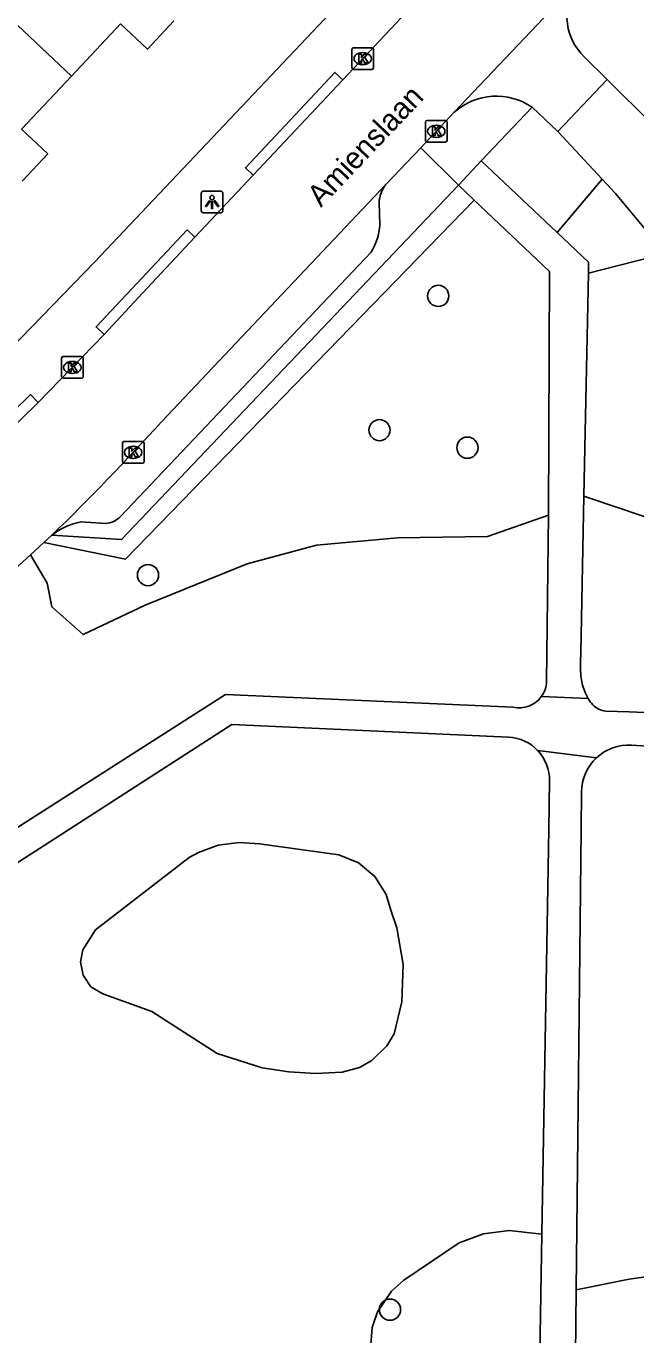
# Model space of a CAD drawing. Extents: x 158474 to 159560, y 388525 to 389605.
# Drawn here: x 159300.5 to 159328.6, y 389226.6 to 389287.1 of the extents above; entities that cross this region are included whole.
import ezdxf

# ---------------------------------------------------------------- set-up
doc = ezdxf.new("R2010")
doc.units = 0
for name, color, linetype in [('IMGEO_Boom', 7, 'Continuous'), ('IMGEO_Fietspad_open', 7, 'Continuous'), ('IMGEO_Groenvoorziening', 7, 'Continuous'), ('IMGEO_Kolk', 7, 'Continuous'), ('IMGEO_Lichtpunt', 7, 'Continuous'), ('IMGEO_Openbare_ruimte_label', 7, 'Continuous'), ('IMGEO_Pand', 7, 'Continuous'), ('IMGEO_Rijbaan_lokaal_open', 7, 'Continuous'), ('IMGEO_Voetpad_halfverhard', 7, 'Continuous'), ('IMGEO_Voetpad_open', 7, 'Continuous')]:
    doc.layers.add(name, color=color, linetype=linetype)

msp = doc.modelspace()

# ---------------------------------------------------------------- linework, layer by layer
at = {"layer": 'IMGEO_Boom'}
for centre in [(159319.514, 389274.633), (159316.802, 389268.432), (159320.862, 389267.622), (159306.117, 389261.733), (159317.287, 389227.796)]:
    msp.add_circle(centre, 0.489, dxfattribs=at)
at = {"layer": 'IMGEO_Fietspad_open'}
for points in [[(159326.285, 389285.648), (159327.313, 389284.625)], [(159325.037, 389282.223), (159327.313, 389284.625)], [(159327.313, 389284.625), (159329.384, 389282.563)], [(159323.854, 389283.35), (159325.037, 389282.223)], [(159325.037, 389282.223), (159327.081, 389280.027)], [(159327.081, 389280.027), (159327.694, 389279.369), (159330.002, 389276.598)]]:
    msp.add_lwpolyline(points, dxfattribs=at)
for centre, radius, start, end in [((159328.075, 389287.566), 2.623, 137.00634, 226.97973), ((159322.203, 389280.935), 2.925, 55.65147, 131.78652)]:
    msp.add_arc(centre, radius, start, end, dxfattribs=at)
at = {"layer": 'IMGEO_Groenvoorziening'}
for points in [[(159327.081, 389280.027), (159325.001, 389277.56)], [(159301.312, 389263.244), (159305.075, 389262.476), (159321.174, 389279.061)], [(159330.002, 389276.598), (159326.452, 389275.687)], [(159337.731, 389266.975), (159336.04, 389263.93), (159336.067, 389263.285), (159332.955, 389263.383), (159331.88, 389263.555), (159330.429, 389263.924), (159329.025, 389264.442), (159326.421, 389265.318), (159326.24, 389265.379)], [(159324.599, 389264.51), (159321.781, 389263.515), (159317.626, 389263.454), (159313.899, 389263.11), (159310.692, 389262.255), (159305.987, 389260.338), (159303.116, 389258.986), (159301.68, 389260.269), (159301.466, 389261.369), (159300.685, 389262.674)], [(159315.084, 389238.772), (159313.847, 389238.71), (159312.611, 389238.778), (159311.389, 389238.975), (159309.301, 389239.632), (159306.294, 389241.572), (159304.029, 389242.386), (159303.481, 389242.718), (159303.115, 389243.244), (159302.994, 389243.874), (159303.104, 389244.414), (159303.697, 389245.344), (159308.023, 389248.683), (159308.449, 389248.919), (159309.362, 389249.25), (159310.325, 389249.384), (159311.258, 389249.322), (159314.931, 389248.807), (159315.84, 389248.439), (159316.591, 389247.808), (159317.111, 389246.976), (159317.319, 389246.254), (159317.598, 389245.437), (159317.893, 389243.737), (159317.827, 389242.013), (159317.475, 389240.538), (159317.143, 389239.982), (159316.448, 389239.308), (159315.883, 389238.993), (159315.084, 389238.772)], [(159313.466, 389213.241), (159313.513, 389215.441), (159313.774, 389217.063), (159314.188, 389218.58), (159314.759, 389220.046), (159315.488, 389221.714), (159315.909, 389222.632), (159316.102, 389223.262), (159316.286, 389224.563), (159316.38, 389225.987), (159316.466, 389226.977), (159316.713, 389227.701), (159317.35, 389228.654), (159317.926, 389229.158), (159320.483, 389230.886), (159321.607, 389231.296), (159322.792, 389231.457), (159324.298, 389231.291)], [(159325.886, 389228.708), (159328.327, 389229.199), (159330.195, 389229.463), (159331.542, 389229.483), (159332.884, 389229.361), (159334.206, 389229.101), (159335.493, 389228.703), (159337.511, 389228.059)]]:
    msp.add_lwpolyline(points, dxfattribs=at)
at = {"layer": 'IMGEO_Kolk'}
for p, q in [((159315.527, 389285.17), (159315.527, 389286.022)), ((159315.602, 389286.096), (159316.454, 389286.096)), ((159316.015, 389285.876), (159316.04, 389285.876)), ((159316.528, 389286.022), (159316.528, 389285.17)), ((159316.454, 389285.096), (159315.602, 389285.096)), ((159316.038, 389285.316), (159316.013, 389285.316)), ((159318.923, 389281.811), (159318.923, 389282.663)), ((159318.998, 389282.737), (159319.85, 389282.737)), ((159319.924, 389282.663), (159319.924, 389281.811)), ((159319.411, 389282.517), (159319.436, 389282.517)), ((159319.85, 389281.737), (159318.998, 389281.737)), ((159319.434, 389281.957), (159319.409, 389281.957)), ((159302.196, 389271.829), (159303.048, 389271.829)), ((159302.121, 389270.903), (159302.121, 389271.755)), ((159302.609, 389271.609), (159302.634, 389271.609)), ((159303.122, 389271.755), (159303.122, 389270.903)), ((159303.048, 389270.829), (159302.196, 389270.829)), ((159302.632, 389271.049), (159302.607, 389271.049)), ((159304.931, 389266.979), (159304.931, 389267.831)), ((159305.006, 389267.905), (159305.858, 389267.905)), ((159305.419, 389267.685), (159305.444, 389267.685)), ((159305.932, 389267.831), (159305.932, 389266.979)), ((159305.442, 389267.125), (159305.417, 389267.125)), ((159305.858, 389266.905), (159305.006, 389266.905))]:
    msp.add_line(p, q, dxfattribs=at)
for points in [[(159315.527, 389285.17), (159315.527, 389286.022)], [(159315.602, 389286.096), (159316.454, 389286.096)], [(159315.848, 389285.796), (159315.971, 389285.796), (159315.971, 389285.645), (159316.101, 389285.796), (159316.265, 389285.796), (159316.119, 389285.645), (159316.272, 389285.396), (159316.12, 389285.396), (159316.035, 389285.56), (159315.971, 389285.493), (159315.971, 389285.396), (159315.848, 389285.396), (159315.848, 389285.796)], [(159316.528, 389286.022), (159316.528, 389285.17)], [(159316.454, 389285.096), (159315.602, 389285.096)], [(159318.923, 389281.811), (159318.923, 389282.663)], [(159318.998, 389282.737), (159319.85, 389282.737)], [(159319.924, 389282.663), (159319.924, 389281.811)], [(159319.244, 389282.437), (159319.367, 389282.437), (159319.367, 389282.286), (159319.497, 389282.437), (159319.661, 389282.437), (159319.515, 389282.286), (159319.668, 389282.037), (159319.516, 389282.037), (159319.431, 389282.201), (159319.367, 389282.134), (159319.367, 389282.037), (159319.244, 389282.037), (159319.244, 389282.437)], [(159319.85, 389281.737), (159318.998, 389281.737)], [(159302.196, 389271.829), (159303.048, 389271.829)], [(159302.121, 389270.903), (159302.121, 389271.755)], [(159302.442, 389271.529), (159302.565, 389271.529), (159302.565, 389271.378), (159302.695, 389271.529), (159302.859, 389271.529), (159302.713, 389271.378), (159302.866, 389271.129), (159302.714, 389271.129), (159302.629, 389271.293), (159302.565, 389271.226), (159302.565, 389271.129), (159302.442, 389271.129), (159302.442, 389271.529)], [(159303.122, 389271.755), (159303.122, 389270.903)], [(159303.048, 389270.829), (159302.196, 389270.829)], [(159304.931, 389266.979), (159304.931, 389267.831)], [(159305.006, 389267.905), (159305.858, 389267.905)], [(159305.252, 389267.605), (159305.375, 389267.605), (159305.375, 389267.454), (159305.505, 389267.605), (159305.669, 389267.605), (159305.523, 389267.454), (159305.676, 389267.205), (159305.524, 389267.205), (159305.439, 389267.369), (159305.375, 389267.302), (159305.375, 389267.205), (159305.252, 389267.205), (159305.252, 389267.605)], [(159305.932, 389267.831), (159305.932, 389266.979)], [(159305.858, 389266.905), (159305.006, 389266.905)]]:
    msp.add_lwpolyline(points, dxfattribs=at)
for centre, start, end in [((159315.604, 389286.02), 91.55205, 178.44795), ((159315.604, 389286.02), 91.55205, 178.44795), ((159316.452, 389286.02), 1.55205, 88.44795), ((159316.452, 389286.02), 1.55205, 88.44795), ((159315.604, 389285.172), 181.55205, 268.44795), ((159315.604, 389285.172), 181.55205, 268.44795), ((159316.452, 389285.172), 271.55205, 358.44795), ((159316.452, 389285.172), 271.55205, 358.44795), ((159319, 389282.661), 91.55205, 178.44795), ((159319, 389282.661), 91.55205, 178.44795), ((159319.848, 389282.661), 1.55205, 88.44795), ((159319.848, 389282.661), 1.55205, 88.44795), ((159319, 389281.813), 181.55205, 268.44795), ((159319, 389281.813), 181.55205, 268.44795), ((159319.848, 389281.813), 271.55205, 358.44795), ((159319.848, 389281.813), 271.55205, 358.44795), ((159302.198, 389271.753), 91.55205, 178.44795), ((159302.198, 389271.753), 91.55205, 178.44795), ((159303.046, 389271.753), 1.55205, 88.44795), ((159303.046, 389271.753), 1.55205, 88.44795), ((159302.198, 389270.905), 181.55205, 268.44795), ((159302.198, 389270.905), 181.55205, 268.44795), ((159303.046, 389270.905), 271.55205, 358.44795), ((159303.046, 389270.905), 271.55205, 358.44795), ((159305.008, 389267.829), 91.55205, 178.44795), ((159305.008, 389267.829), 91.55205, 178.44795), ((159305.856, 389267.829), 1.55205, 88.44795), ((159305.856, 389267.829), 1.55205, 88.44795), ((159305.008, 389266.981), 181.55205, 268.44795), ((159305.008, 389266.981), 181.55205, 268.44795), ((159305.856, 389266.981), 271.55205, 358.44795), ((159305.856, 389266.981), 271.55205, 358.44795)]:
    msp.add_arc(centre, 0.0765, start, end, dxfattribs=at)
for centre, major_axis, ratio, start_param, end_param in [((159316.014, 389285.596), (-0.387, 0.002), 0.722429, 4.712389, 7.853982), ((159316.039, 389285.596), (-0.39, 0.002), 0.717154, 1.570796, 4.712389), ((159319.41, 389282.237), (-0.387, 0.002), 0.722429, 4.712389, 7.853982), ((159319.435, 389282.237), (-0.39, 0.002), 0.717154, 1.570796, 4.712389), ((159302.608, 389271.329), (-0.387, 0.002), 0.722429, 4.712389, 7.853982), ((159302.633, 389271.329), (-0.39, 0.002), 0.717154, 1.570796, 4.712389), ((159305.418, 389267.405), (-0.387, 0.002), 0.722429, 4.712389, 7.853982), ((159305.443, 389267.405), (-0.39, 0.002), 0.717154, 1.570796, 4.712389)]:
    msp.add_ellipse(centre, major_axis=major_axis, ratio=ratio, start_param=start_param, end_param=end_param, dxfattribs=at)
at = {"layer": 'IMGEO_Lichtpunt'}
for p, q in [((159308.575, 389279.376), (159308.575, 389278.569)), ((159308.575, 389279.376), (159308.575, 389278.569)), ((159309.477, 389279.471), (159308.669, 389279.471)), ((159309.477, 389279.471), (159308.669, 389279.471)), ((159309.571, 389278.569), (159309.571, 389279.376)), ((159309.571, 389278.569), (159309.571, 389279.376)), ((159308.669, 389278.475), (159309.477, 389278.475)), ((159308.669, 389278.475), (159309.477, 389278.475))]:
    msp.add_line(p, q, dxfattribs=at)
for points in [[(159308.949, 389279.04), (159308.988, 389279.012), (159308.8, 389278.75), (159308.762, 389278.777), (159308.949, 389279.04)], [(159309.161, 389279.012), (159309.199, 389279.039), (159309.386, 389278.777), (159309.347, 389278.749), (159309.161, 389279.012)], [(159309.051, 389278.992), (159309.098, 389278.992), (159309.098, 389278.67), (159309.051, 389278.67), (159309.051, 389278.992)]]:
    msp.add_lwpolyline(points, dxfattribs=at)
msp.add_circle((159309.074, 389279.174), 0.0994, dxfattribs=at)
for centre, start, end in [((159308.669, 389279.376), 90, 180), ((159308.669, 389279.376), 90, 180), ((159309.477, 389279.376), 0, 90), ((159309.477, 389279.376), 0, 90), ((159308.669, 389278.569), 180, 270), ((159308.669, 389278.569), 180, 270), ((159309.477, 389278.569), 270, 0), ((159309.477, 389278.569), 270, 360)]:
    msp.add_arc(centre, 0.0946, start, end, dxfattribs=at)
at = {"layer": 'IMGEO_Pand'}
for points in [[(159296.477, 389290.566), (159302.587, 389284.792)], [(159307.311, 389287.342), (159306.086, 389286.039), (159304.851, 389287.2), (159302.587, 389284.792)], [(159302.587, 389284.792), (159300.277, 389282.336), (159301.487, 389281.198), (159300.299, 389279.935)]]:
    msp.add_lwpolyline(points, dxfattribs=at)
at = {"layer": 'IMGEO_Rijbaan_lokaal_open'}
for points in [[(159315.107, 389284.612), (159320.239, 389290.078)], [(159320.254, 389283.116), (159326.156, 389289.355)], [(159315.107, 389284.612), (159310.974, 389280.209)], [(159318.703, 389281.477), (159320.254, 389283.116)], [(159318.703, 389281.477), (159317.085, 389279.766)], [(159306.731, 389268.819), (159317.085, 389279.766)], [(159308.279, 389277.339), (159310.974, 389280.209)], [(159308.279, 389277.339), (159305.864, 389274.766), (159304.085, 389272.857)], [(159301.042, 389269.712), (159304.085, 389272.857)], [(159301.042, 389269.712), (159297.262, 389266.005), (159296.7, 389265.47)], [(159301.681, 389263.58), (159301.312, 389263.244)], [(159301.312, 389263.244), (159300.685, 389262.674)], [(159300.685, 389262.674), (159296.703, 389259.048)]]:
    msp.add_lwpolyline(points, dxfattribs=at)
msp.add_arc((159220.525, 389346.862), 116.285, 314.25939, 317.84532, dxfattribs=at)
at = {"layer": 'IMGEO_Voetpad_halfverhard'}
for points in [[(159325.001, 389277.56), (159321.501, 389280.872)], [(159320.442, 389279.756), (159321.174, 389279.061)], [(159321.174, 389279.061), (159324.65, 389275.76), (159324.599, 389264.51)], [(159326.452, 389275.687), (159326.453, 389276.186), (159325.001, 389277.56)], [(159326.452, 389275.687), (159326.24, 389265.379)], [(159326.24, 389265.379), (159326.091, 389258.127), (159326.078, 389257.772), (159326.077, 389257.418), (159326.1, 389257.065)], [(159324.517, 389256.825), (159324.599, 389264.51)], [(159289.439, 389243.264), (159292.647, 389245.325), (159299.964, 389250), (159309.695, 389256.218), (159322.964, 389255.63)], [(159326.433, 389256.033), (159324.273, 389256.119)], [(159327.255, 389255.447), (159328.326, 389255.411), (159339.18, 389254.933)], [(159322.764, 389254.244), (159309.989, 389254.839), (159302.485, 389250), (159259.762, 389222.449), (159258.45, 389221.604)], [(159326.817, 389253.293), (159324.114, 389253.623)], [(159338.975, 389253.232), (159328.44, 389253.877)], [(159324.651, 389252.238), (159324.613, 389250), (159324.298, 389231.291)], [(159326.124, 389251.714), (159326.106, 389250), (159325.886, 389228.708)], [(159324.298, 389231.291), (159324.17, 389223.848), (159325.81, 389221.021)], [(159327.164, 389221.884), (159325.839, 389224.162), (159325.886, 389228.708)]]:
    msp.add_lwpolyline(points, dxfattribs=at)
for centre, radius, start, end in [((159323.244, 389256.87), 1.274, 323.88807, 357.9807), ((159328.679, 389257.334), 2.593, 185.96057, 201.05053), ((159323.248, 389256.866), 1.268, 257.05653, 323.91159), ((159328.033, 389257.011), 1.875, 198.92737, 211.44504), ((159328.019, 389256.984), 1.849, 210.9622, 222.20844), ((159327.363, 389256.438), 0.997, 224.28935, 263.79714), ((159322.674, 389252.269), 1.977, 43.21792, 87.37722), ((159322.669, 389252.266), 1.983, 359.191, 43.19417), ((159328.307, 389251.698), 2.183, 86.51517, 133.06508), ((159328.306, 389251.698), 2.182, 133.03363, 179.57444)]:
    msp.add_arc(centre, radius, start, end, dxfattribs=at)
at = {"layer": 'IMGEO_Voetpad_open'}
for points in [[(159315.348, 389288.566), (159303.651, 389276.19), (159296.345, 389268.673)], [(159310.974, 389280.209), (159310.612, 389280.553), (159314.745, 389284.956), (159315.107, 389284.612)], [(159321.501, 389280.872), (159323.854, 389283.35)], [(159320.442, 389279.756), (159318.703, 389281.477)], [(159321.501, 389280.872), (159320.442, 389279.756)], [(159301.681, 389263.58), (159304.887, 389263.375), (159320.442, 389279.756)], [(159316.782, 389278.95), (159316.814, 389277.908)], [(159304.085, 389272.857), (159303.722, 389273.2), (159307.916, 389277.682), (159308.279, 389277.339)], [(159316.419, 389276.646), (159304.847, 389264.436)], [(159296.7, 389265.47), (159296.353, 389265.829), (159300.695, 389270.071), (159301.042, 389269.712)], [(159304.164, 389264.114), (159303.022, 389264.192)]]:
    msp.add_lwpolyline(points, dxfattribs=at)
for centre, radius, start, end in [((159318.303, 389278.849), 1.525, 143.04298, 176.21473), ((159314.084, 389278.07), 2.735, 328.62914, 356.61112), ((159303.541, 389261.28), 2.957, 100.09954, 128.96208), ((159304.062, 389265.215), 1.106, 275.28495, 315.19807)]:
    msp.add_arc(centre, radius, start, end, dxfattribs=at)

# ---------------------------------------------------------------- texts
at = {"layer": 'IMGEO_Openbare_ruimte_label'}
msp.add_text('Amienslaan', height=1, rotation=46.5394, dxfattribs=at).set_placement((159314.096, 389278.693))

doc.saveas('drawing.dxf')
